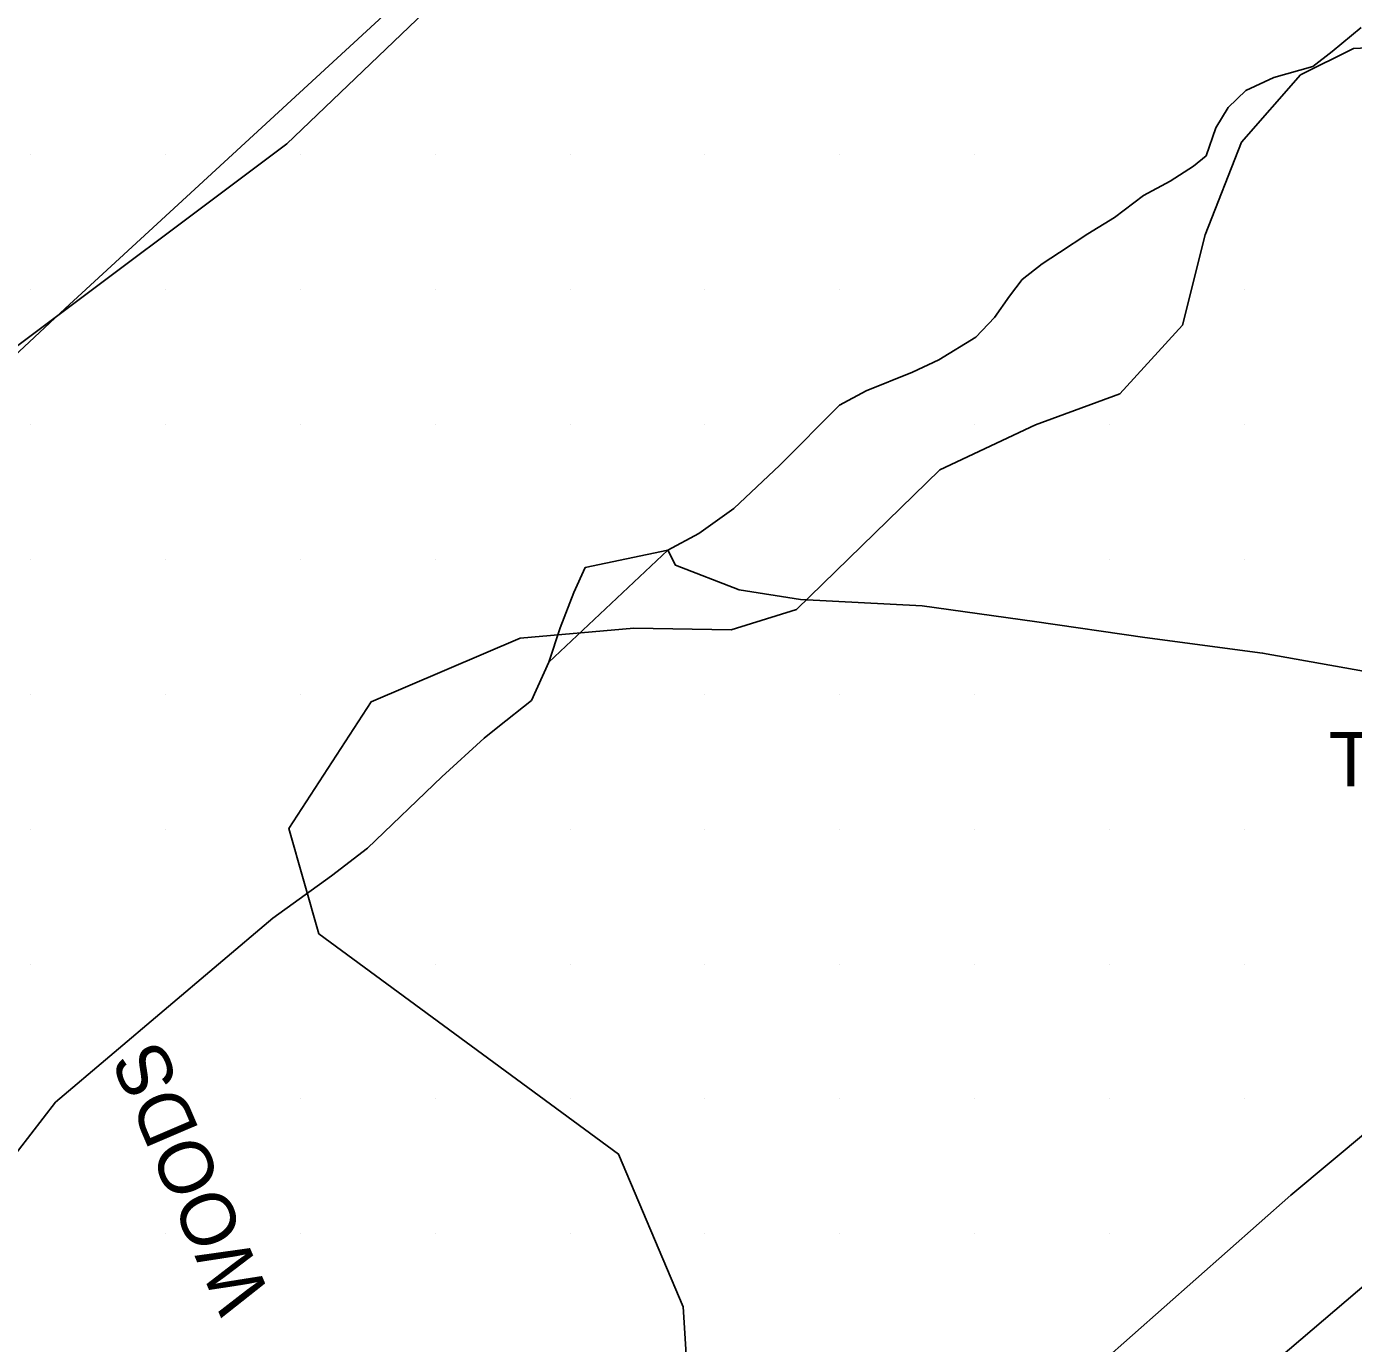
# Model space of a CAD drawing. Extents: x 1548934 to 1561348, y 809680 to 824075.
# Drawn here: x 1551639.7 to 1551738.1, y 810741.9 to 810839.5 of the extents above; entities that cross this region are included whole.
import ezdxf

# ---------------------------------------------------------------- set-up
doc = ezdxf.new("R2010")
doc.units = 0
for name, color, linetype in [('Exist DTM QL2 LIDAR Elevation Point', 7, 'Continuous'), ('Exist Structure Minor Catch Basin Top Elevation', 7, 'Continuous'), ('Exist Vegetation Woods Line', 7, 'Continuous'), ('Exist Vegetation Woods Line Text', 7, 'Continuous'), ('P_RDY_Dimension_Text', 7, 'Continuous'), ('PH Exist DTM Breakline', 7, 'Continuous')]:
    doc.layers.add(name, color=color, linetype=linetype)

msp = doc.modelspace()

# ---------------------------------------------------------------- linework, layer by layer
at = {"layer": 'Exist DTM QL2 LIDAR Elevation Point'}
for p, q in [((1551639.99, 810829.997), (1551639.99, 810829.997)), ((1551649.991, 810829.997), (1551649.991, 810829.997)), ((1551659.992, 810829.997), (1551659.992, 810829.997)), ((1551669.992, 810829.997), (1551669.992, 810829.997)), ((1551679.993, 810829.997), (1551679.993, 810829.997)), ((1551689.994, 810829.997), (1551689.994, 810829.997)), ((1551699.995, 810829.997), (1551699.995, 810829.997)), ((1551709.996, 810829.997), (1551709.996, 810829.997)), ((1551639.99, 810819.996), (1551639.99, 810819.996)), ((1551649.991, 810819.996), (1551649.991, 810819.996)), ((1551659.992, 810819.996), (1551659.992, 810819.996)), ((1551669.992, 810819.996), (1551669.992, 810819.996)), ((1551679.993, 810819.996), (1551679.993, 810819.996)), ((1551689.994, 810819.996), (1551689.994, 810819.996)), ((1551699.995, 810819.996), (1551699.995, 810819.996)), ((1551729.997, 810819.996), (1551729.997, 810819.996)), ((1551639.99, 810809.996), (1551639.99, 810809.996)), ((1551649.991, 810809.996), (1551649.991, 810809.996)), ((1551659.992, 810809.996), (1551659.992, 810809.996)), ((1551669.992, 810809.996), (1551669.992, 810809.996)), ((1551679.993, 810809.996), (1551679.993, 810809.996)), ((1551689.994, 810809.996), (1551689.994, 810809.996)), ((1551709.996, 810809.996), (1551709.996, 810809.996)), ((1551719.996, 810809.996), (1551719.996, 810809.996)), ((1551729.997, 810809.996), (1551729.997, 810809.996)), ((1551639.99, 810799.995), (1551639.99, 810799.995)), ((1551649.991, 810799.995), (1551649.991, 810799.995)), ((1551659.992, 810799.995), (1551659.992, 810799.995)), ((1551669.992, 810799.995), (1551669.992, 810799.995)), ((1551719.996, 810799.995), (1551719.996, 810799.995)), ((1551729.997, 810799.995), (1551729.997, 810799.995)), ((1551639.99, 810789.994), (1551639.99, 810789.994)), ((1551649.991, 810789.994), (1551649.991, 810789.994)), ((1551659.992, 810789.994), (1551659.992, 810789.994)), ((1551689.994, 810789.994), (1551689.994, 810789.994)), ((1551699.995, 810789.994), (1551699.995, 810789.994)), ((1551709.996, 810789.994), (1551709.996, 810789.994)), ((1551639.99, 810779.993), (1551639.99, 810779.993)), ((1551649.991, 810779.993), (1551649.991, 810779.993)), ((1551679.993, 810779.993), (1551679.993, 810779.993)), ((1551689.994, 810779.993), (1551689.994, 810779.993)), ((1551699.995, 810779.993), (1551699.995, 810779.993)), ((1551709.996, 810779.993), (1551709.996, 810779.993)), ((1551719.996, 810779.993), (1551719.996, 810779.993)), ((1551729.997, 810779.993), (1551729.997, 810779.993)), ((1551639.99, 810769.992), (1551639.99, 810769.992)), ((1551669.992, 810769.992), (1551669.992, 810769.992)), ((1551679.993, 810769.992), (1551679.993, 810769.992)), ((1551689.994, 810769.992), (1551689.994, 810769.992)), ((1551699.995, 810769.992), (1551699.995, 810769.992)), ((1551709.996, 810769.992), (1551709.996, 810769.992)), ((1551719.996, 810769.992), (1551719.996, 810769.992)), ((1551729.997, 810769.992), (1551729.997, 810769.992)), ((1551649.991, 810759.992), (1551649.991, 810759.992)), ((1551659.992, 810759.992), (1551659.992, 810759.992)), ((1551669.992, 810759.992), (1551669.992, 810759.992)), ((1551679.993, 810759.992), (1551679.993, 810759.992)), ((1551689.994, 810759.992), (1551689.994, 810759.992)), ((1551699.995, 810759.992), (1551699.995, 810759.992)), ((1551709.996, 810759.992), (1551709.996, 810759.992)), ((1551719.996, 810759.992), (1551719.996, 810759.992)), ((1551729.997, 810759.992), (1551729.997, 810759.992)), ((1551649.991, 810749.991), (1551649.991, 810749.991)), ((1551659.992, 810749.991), (1551659.992, 810749.991)), ((1551669.992, 810749.991), (1551669.992, 810749.991)), ((1551679.993, 810749.991), (1551679.993, 810749.991)), ((1551689.994, 810749.991), (1551689.994, 810749.991)), ((1551699.995, 810749.991), (1551699.995, 810749.991)), ((1551709.996, 810749.991), (1551709.996, 810749.991)), ((1551719.996, 810749.991), (1551719.996, 810749.991))]:
    msp.add_line(p, q, dxfattribs=at)
at = {"layer": 'Exist Vegetation Woods Line'}
for points in [[(1551638.364, 810815.331), (1551659.009, 810830.794), (1551687.273, 810857.868)], [(1551748.423, 810838.374), (1551738.064, 810837.878), (1551734.154, 810835.929), (1551729.767, 810830.917), (1551727.084, 810824.047), (1551725.404, 810817.368), (1551720.744, 810812.263), (1551714.509, 810809.975), (1551707.414, 810806.63), (1551696.771, 810796.271), (1551691.944, 810794.771), (1551684.731, 810794.894), (1551676.291, 810794.14), (1551665.237, 810789.439), (1551659.151, 810780.031), (1551661.36, 810772.242), (1551683.589, 810755.899), (1551688.384, 810744.571), (1551688.912, 810735.902)]]:
    msp.add_lwpolyline(points, dxfattribs=at)
at = {"layer": 'P_RDY_Dimension_Text'}
msp.add_lwpolyline([(1551760.849, 810852.377), (1551753.881, 810847.549), (1551716.432, 810885.612), (1551695.287, 810867.156), (1551642.57, 810818.585), (1551625.512, 810802.672), (1551609.652, 810768.783), (1551603.272, 810753.552)], dxfattribs=at)
at = {"layer": 'PH Exist DTM Breakline'}
for points in [[(1551635.423, 810751.447), (1551641.844, 810759.745), (1551657.953, 810773.395), (1551662.298, 810776.54), (1551664.984, 810778.589), (1551670.483, 810783.861), (1551673.636, 810786.748), (1551674.644, 810787.545), (1551677.128, 810789.525), (1551678.412, 810792.374), (1551679.269, 810794.927), (1551680.262, 810797.526), (1551681.125, 810799.403), (1551687.243, 810800.67), (1551689.53, 810801.905), (1551692.129, 810803.774), (1551695.549, 810806.978), (1551699.974, 810811.43), (1551701.948, 810812.483), (1551705.383, 810813.885), (1551707.336, 810814.78), (1551710.07, 810816.47), (1551711.455, 810817.923), (1551712.569, 810819.509), (1551713.505, 810820.733), (1551714.982, 810821.917), (1551716.282, 810822.739), (1551718.366, 810824.13), (1551720.361, 810825.34), (1551722.511, 810826.98), (1551724.485, 810828.032), (1551726.21, 810829.151), (1551727.15, 810829.924), (1551727.877, 810831.98), (1551728.788, 810833.497), (1551730.084, 810834.77), (1551732.172, 810835.71), (1551735.049, 810836.545), (1551736.481, 810837.638), (1551738.652, 810839.436)], [(1551623.76, 810648.551), (1551656.195, 810677.073), (1551677.461, 810694.698), (1551698.697, 810712.408), (1551715.857, 810726.522), (1551742.572, 810749.311), (1551752.288, 810758.175), (1551762.621, 810768.49), (1551773.345, 810779.04), (1551777.174, 810783.436), (1551784.866, 810789.211), (1551813.809, 810816.109), (1551821.1, 810822.214), (1551833.215, 810830.987), (1551840.823, 810836.732)], [(1551767.957, 810788.345), (1551766.199, 810788.75), (1551764.329, 810789.001), (1551761.575, 810789.752), (1551757.862, 810790.309), (1551750.534, 810790.876), (1551739.927, 810791.509), (1551731.329, 810793.05), (1551722.595, 810794.206), (1551714.435, 810795.38), (1551706.102, 810796.538), (1551697.067, 810797.011), (1551692.539, 810797.735), (1551687.799, 810799.564), (1551687.243, 810800.67), (1551678.412, 810792.374)], [(1551769.851, 810786.113), (1551769.261, 810785.459), (1551767.654, 810783.553), (1551764.303, 810780.146), (1551753.463, 810769.581), (1551733.436, 810752.858), (1551714.648, 810736.258), (1551695.607, 810720.174), (1551671.305, 810700.104), (1551647.216, 810678.752), (1551618.397, 810654.5)]]:
    msp.add_lwpolyline(points, dxfattribs=at)

# ---------------------------------------------------------------- texts
at = {"layer": 'Exist Structure Minor Catch Basin Top Elevation'}
msp.add_text("TOP=709.34'", height=4.02, rotation=360, dxfattribs=at).set_placement((1551736.237, 810783.164))
at = {"layer": 'Exist Vegetation Woods Line Text'}
msp.add_text('WOODS', height=4.02, rotation=113.17361, dxfattribs=at).set_placement((1551657.831, 810745.288))

doc.saveas('drawing.dxf')
